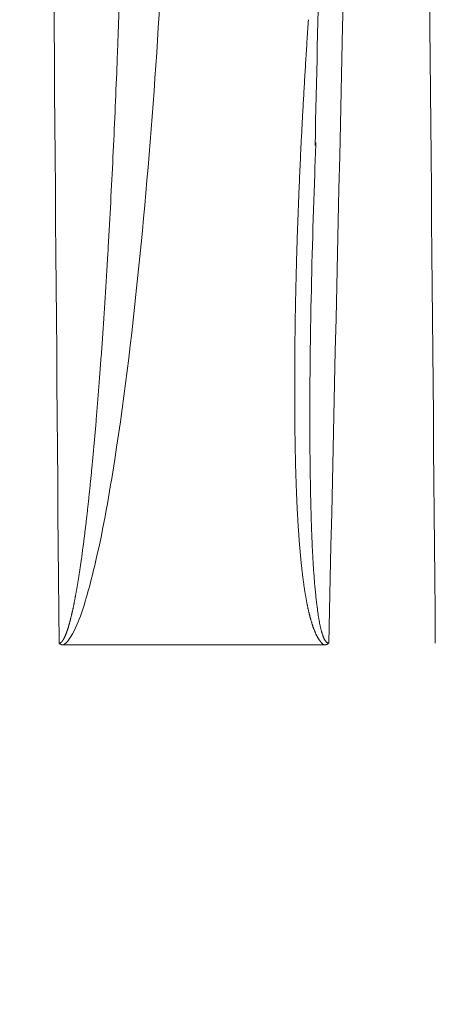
# Model space of a CAD drawing. Header units: millimetres. Extents: x 5437 to 18441, y -4466 to 3128.
# Tile 351 of 497: x 13680.41 to 13687.22, y -56.32 to -40.2. Entities that reach past the tile are written whole.
import ezdxf

# ---------------------------------------------------------------- set-up
doc = ezdxf.new("R2010")
doc.units = ezdxf.units.MM
doc.layers.add('1', color=7, linetype='Continuous', true_color=0xffffff)
doc.dimstyles.get("Standard").update_dxf_attribs({"dimtxt": 0.18, "dimasz": 0.18, "dimexe": 0.18, "dimexo": 0.0625, "dimgap": 0.09, "dimtad": 0, "dimtih": 1, "dimtoh": 1, "dimdec": 4, "dimzin": 0, "dimdsep": 46, "dimtxsty": 'Standard', "dimcen": 0.09, "dimadec": 0, "dimazin": 0, "dimtfac": 1, "dimtdec": 4, "dimtofl": 0, "dimtmove": 0, "dimatfit": 3, "dimfxl": 1, "dimtolj": 1, "dimtzin": 0, "dimarcsym": 0})

# ---------------------------------------------------------------- blocks, each defined once
blk = doc.blocks.new('*D3')
at = {"color": 0, "lineweight": -2, "transparency": 16777216}
for p, q in [((13674.147, 1169.564), (14135.36, 1169.564)), ((13833.147, -580.436), (14135.36, -580.436))]:
    blk.add_line(p, q, dxfattribs=at)
at = {"color": 0, "lineweight": 0, "transparency": 16777216}
for p, q in [((14135.18, 1089.564), (14135.18, 421.321)), ((14135.18, -500.436), (14135.18, 167.808))]:
    blk.add_line(p, q, dxfattribs=at)
at = {"color": 0, "lineweight": 20, "transparency": 16777216}
for points in [[(14121.847, 1089.564), (14148.514, 1089.564), (14135.18, 1169.564)], [(14121.847, -500.436), (14148.514, -500.436), (14135.18, -580.436)]]:
    blk.add_solid(points, dxfattribs=at)
at = {"layer": 'Defpoints', "color": 0, "lineweight": 20, "transparency": 16777216}
for p in [(13674.085, 1169.564), (13833.085, -580.436), (14135.18, -580.436)]:
    blk.add_point(p, dxfattribs=at)
at = {"color": 0, "lineweight": 20, "transparency": 16777216, "insert": (14135.18, 294.564), "char_height": 80, "attachment_point": 5, "rotation": 270}
blk.add_mtext('\\A1;1750', dxfattribs=at)
blk = doc.blocks.new('*D4')
at = {"color": 0, "lineweight": -2, "transparency": 16777216}
for p, q in [((13346.81, 234.502), (13346.81, -825.635)), ((13857.587, -64.498), (13857.587, -825.635))]:
    blk.add_line(p, q, dxfattribs=at)
at = {"color": 0, "lineweight": 0, "transparency": 16777216}
for p, q in [((13426.81, -825.455), (13508.775, -825.455)), ((13777.587, -825.455), (13695.622, -825.455))]:
    blk.add_line(p, q, dxfattribs=at)
at = {"color": 0, "lineweight": 20, "transparency": 16777216}
for points in [[(13426.81, -812.121), (13426.81, -838.788), (13346.81, -825.455)], [(13777.587, -812.121), (13777.587, -838.788), (13857.587, -825.455)]]:
    blk.add_solid(points, dxfattribs=at)
at = {"layer": 'Defpoints', "color": 0, "lineweight": 20, "transparency": 16777216}
for p in [(13346.81, 234.564), (13857.587, -64.436), (13346.81, -825.455)]:
    blk.add_point(p, dxfattribs=at)
at = {"color": 0, "lineweight": 20, "transparency": 16777216, "insert": (13602.199, -825.455), "char_height": 80, "attachment_point": 5}
blk.add_mtext('\\A1;515', dxfattribs=at)

msp = doc.modelspace()

# ---------------------------------------------------------------- linework, layer by layer
at = {"layer": '1', "color": 0, "lineweight": 20}
msp.add_line((13685.39606, -50.43566), (13681.13155, -50.43566), dxfattribs=at)
for points, degree in [([(13681.0552, -50.40728), (13680.96372, -39.07174), (13680.8726, -27.73623), (13680.78185, -16.40076)], 3), ([(13685.82988, -16.39611), (13685.25127, -42.26022)], 1), ([(13686.24027, -16.40076), (13685.98502, -27.73568), (13685.73002, -39.07062), (13685.47525, -50.40558)], 3), ([(13687.22179, -50.40728), (13687.1231, -39.07174), (13687.02473, -27.73624), (13686.92666, -16.40076)], 3), ([(13682.00348, -40.98015), (13682.00801, -40.86594), (13682.01242, -40.75173), (13682.01671, -40.63752)], 3), ([(13685.26403, -42.20823), (13685.25729, -42.38274), (13685.25083, -42.55726), (13685.24466, -42.73179)], 3), ([(13685.24466, -42.73179), (13685.21695, -43.50797), (13685.19541, -44.28428), (13685.18109, -45.06073)], 3), ([(13681.8542, -44.05058), (13681.85669, -44.00789), (13681.85917, -43.9652), (13681.86164, -43.92251)], 3), ([(13685.18109, -45.06073), (13685.17953, -45.14672), (13685.17806, -45.23271), (13685.17669, -45.3187)], 3), ([(13681.602, -47.44652), (13681.60948, -47.3664), (13681.61695, -47.28628), (13681.62439, -47.20617)], 3), ([(13685.17181, -47.64393), (13685.17314, -47.73018), (13685.17463, -47.81643), (13685.17627, -47.90269)], 3), ([(13681.42128, -49.03383), (13681.42984, -48.97065), (13681.43844, -48.90748), (13681.44707, -48.84431)], 3), ([(13685.22142, -49.12585), (13685.22284, -49.14779), (13685.22428, -49.16972), (13685.22574, -49.19166)], 3)]:
    msp.add_open_spline(points, degree=degree, dxfattribs=at)
for points, knots in [([(13682.01671, -40.63752), (13682.01931, -40.56778), (13682.02446, -40.42965), (13682.03183, -40.22448), (13682.03885, -40.02334), (13682.04552, -39.82624), (13682.05186, -39.63318), (13682.05788, -39.44416), (13682.06358, -39.25917), (13682.06898, -39.07822), (13682.0741, -38.9013), (13682.07893, -38.72842), (13682.0835, -38.55957), (13682.08781, -38.39476), (13682.09188, -38.23399), (13682.09571, -38.07725), (13682.09933, -37.92454), (13682.10272, -37.77587), (13682.10592, -37.63123), (13682.10893, -37.49063), (13682.11082, -37.39824), (13682.11175, -37.35271)], [0, 0, 0, 0, 0.06368079, 0.12613357, 0.1873584, 0.24735533, 0.3061244, 0.36366566, 0.41997919, 0.47506502, 0.52892324, 0.58155388, 0.63295703, 0.68313274, 0.73208108, 0.77980211, 0.8262959, 0.87156252, 0.91560203, 0.9584145, 1, 1, 1, 1]), ([(13682.82929, -37.40925), (13682.74267, -39.63217), (13682.53077, -42.96492), (13682.07372, -46.85381), (13681.73769, -48.7803), (13681.48943, -49.74041), (13681.31989, -50.19734), (13681.18822, -50.39757), (13681.13161, -50.43487)], [0, 0, 0, 0, 0.50678972, 0.76018457, 0.886882, 0.95023072, 0.98190507, 1, 1, 1, 1]), ([(13684.93629, -44.57776), (13684.93791, -44.50753), (13684.94188, -44.344), (13684.94893, -44.08626), (13684.95763, -43.80363), (13684.96735, -43.51828), (13684.97811, -43.2302), (13684.98989, -42.9394), (13685.00271, -42.64588), (13685.01655, -42.34963), (13685.03142, -42.05065), (13685.04731, -41.74896), (13685.06423, -41.44453), (13685.08217, -41.13739), (13685.10115, -40.82752), (13685.12109, -40.51492), (13685.13515, -40.30562), (13685.14221, -40.20052)], [0, 0, 0, 0, 0.04817271, 0.11215585, 0.1767516, 0.24196089, 0.30778465, 0.37422375, 0.44127905, 0.50895139, 0.57724158, 0.6461504, 0.71567863, 0.78582699, 0.85659621, 0.92798699, 1, 1, 1, 1]), ([(13681.86164, -43.92251), (13681.88906, -43.432), (13681.91478, -42.94155), (13681.96222, -41.96077), (13681.98393, -41.47044), (13682.00348, -40.98015)], [0, 0, 0, 0, 0.5, 0.5, 1, 1, 1, 1]), ([(13681.62439, -47.20616), (13681.62785, -47.16799), (13681.63488, -47.09047), (13681.6453, -46.97237), (13681.65584, -46.85071), (13681.66646, -46.72546), (13681.67717, -46.59665), (13681.68797, -46.46425), (13681.69883, -46.32828), (13681.70976, -46.18874), (13681.72076, -46.04562), (13681.7318, -45.89892), (13681.74289, -45.74865), (13681.75402, -45.59481), (13681.76518, -45.43739), (13681.77635, -45.2764), (13681.78753, -45.11183), (13681.79872, -44.94369), (13681.8099, -44.77198), (13681.82106, -44.59669), (13681.83218, -44.41783), (13681.84328, -44.2354), (13681.85054, -44.11258), (13681.8542, -44.05058)], [0, 0, 0, 0, 0.03631767, 0.07376533, 0.11234304, 0.15205085, 0.1928888, 0.23485691, 0.27795521, 0.32218371, 0.36754243, 0.41403137, 0.46165052, 0.51039988, 0.56027944, 0.61128918, 0.66342908, 0.7166991, 0.77109923, 0.82662942, 0.88328964, 0.94107985, 1, 1, 1, 1]), ([(13685.39518, -50.43566), (13685.3931, -50.43408), (13685.38892, -50.43088), (13685.38278, -50.42577), (13685.37667, -50.42038), (13685.3706, -50.4147), (13685.36457, -50.40872), (13685.35858, -50.40245), (13685.35264, -50.39589), (13685.34673, -50.38903), (13685.34086, -50.38188), (13685.33503, -50.37443), (13685.32924, -50.3667), (13685.3235, -50.35867), (13685.31779, -50.35034), (13685.31212, -50.34173), (13685.3065, -50.33282), (13685.30091, -50.32361), (13685.29536, -50.31412), (13685.28986, -50.30433), (13685.28439, -50.29424), (13685.27897, -50.28387), (13685.27358, -50.2732), (13685.26824, -50.26223), (13685.26293, -50.25098), (13685.25767, -50.23943), (13685.25244, -50.22758), (13685.24726, -50.21545), (13685.24212, -50.20302), (13685.23701, -50.19029), (13685.23195, -50.17728), (13685.22693, -50.16397), (13685.22194, -50.15036), (13685.217, -50.13647), (13685.2121, -50.12228), (13685.20724, -50.10779), (13685.20242, -50.09302), (13685.19763, -50.07795), (13685.19289, -50.06258), (13685.18819, -50.04693), (13685.18353, -50.03098), (13685.17891, -50.01473), (13685.17433, -49.9982), (13685.16979, -49.98137), (13685.16529, -49.96424), (13685.16083, -49.94683), (13685.15641, -49.92912), (13685.15203, -49.91111), (13685.14769, -49.89281), (13685.14339, -49.87422), (13685.13914, -49.85534), (13685.13492, -49.83616), (13685.13074, -49.81669), (13685.1266, -49.79693), (13685.12251, -49.77687), (13685.11845, -49.75652), (13685.11443, -49.73588), (13685.11046, -49.71494), (13685.10652, -49.69371), (13685.10263, -49.67219), (13685.09877, -49.65037), (13685.09496, -49.62826), (13685.09118, -49.60585), (13685.08745, -49.58316), (13685.08375, -49.56017), (13685.0801, -49.53688), (13685.07649, -49.5133), (13685.07291, -49.48943), (13685.06938, -49.46527), (13685.06589, -49.44081), (13685.06244, -49.41606), (13685.05903, -49.39101), (13685.05566, -49.36568), (13685.05232, -49.34004), (13685.04903, -49.31412), (13685.04578, -49.2879), (13685.04257, -49.26139), (13685.0394, -49.23459), (13685.03628, -49.20749), (13685.03319, -49.1801), (13685.03014, -49.15241), (13685.02713, -49.12443), (13685.02416, -49.09616), (13685.02124, -49.0676), (13685.01835, -49.03874), (13685.0155, -49.00958), (13685.0127, -48.98014), (13685.00993, -48.9504), (13685.00721, -48.92037), (13685.00452, -48.89004), (13685.00188, -48.85942), (13684.99927, -48.82851), (13684.99671, -48.79731), (13684.99418, -48.76581), (13684.9917, -48.73401), (13684.98926, -48.70193), (13684.98686, -48.66955), (13684.98449, -48.63688), (13684.98217, -48.60391), (13684.97989, -48.57065), (13684.97765, -48.5371), (13684.97545, -48.50325), (13684.97329, -48.46911), (13684.97117, -48.43468), (13684.96909, -48.39995), (13684.96705, -48.36493), (13684.96506, -48.32962), (13684.9631, -48.29401), (13684.96118, -48.25811), (13684.9593, -48.22192), (13684.95747, -48.18543), (13684.95567, -48.14865), (13684.95391, -48.11158), (13684.9522, -48.07421), (13684.95052, -48.03655), (13684.94889, -47.9986), (13684.94729, -47.96035), (13684.94574, -47.92181), (13684.94422, -47.88298), (13684.94275, -47.84385), (13684.94132, -47.80443), (13684.93993, -47.76472), (13684.93857, -47.72471), (13684.93726, -47.68441), (13684.93599, -47.64381), (13684.93476, -47.60293), (13684.93357, -47.56174), (13684.93242, -47.52027), (13684.93131, -47.4785), (13684.93024, -47.43644), (13684.92921, -47.39409), (13684.92822, -47.35144), (13684.92727, -47.3085), (13684.92637, -47.26526), (13684.9255, -47.22173), (13684.92467, -47.17791), (13684.92388, -47.1338), (13684.92314, -47.08939), (13684.92243, -47.04469), (13684.92177, -46.99969), (13684.92114, -46.9544), (13684.92056, -46.90882), (13684.92001, -46.86295), (13684.91951, -46.81678), (13684.91904, -46.77032), (13684.91862, -46.72356), (13684.91824, -46.67651), (13684.9179, -46.62917), (13684.91759, -46.58153), (13684.91733, -46.53361), (13684.91711, -46.48538), (13684.91693, -46.43687), (13684.91679, -46.38806), (13684.91669, -46.33896), (13684.91663, -46.28956), (13684.91661, -46.23987), (13684.91663, -46.18989), (13684.91669, -46.13961), (13684.91679, -46.08904), (13684.91693, -46.03818), (13684.91711, -45.98702), (13684.91734, -45.93557), (13684.9176, -45.88383), (13684.9179, -45.83179), (13684.91825, -45.77946), (13684.91863, -45.72684), (13684.91905, -45.67392), (13684.91952, -45.62071), (13684.92002, -45.56721), (13684.92057, -45.51341), (13684.92193, -45.3878), (13684.92451, -45.18954), (13684.92906, -44.9178), (13684.93322, -44.71357), (13684.93578, -44.59992), (13684.93629, -44.57776)], [0, 0, 0, 0, 0.00146237, 0.00294875, 0.00446035, 0.00599832, 0.00756375, 0.00915767, 0.01078107, 0.01243488, 0.01411996, 0.01583716, 0.01758726, 0.01937099, 0.02118906, 0.02304213, 0.02493082, 0.02685572, 0.02881739, 0.03081635, 0.03285311, 0.03492813, 0.03704185, 0.0391947, 0.04138708, 0.04361936, 0.0458919, 0.04820503, 0.05055908, 0.05295436, 0.05539115, 0.05786972, 0.06039035, 0.06295326, 0.06555871, 0.06820692, 0.07089809, 0.07363244, 0.07641016, 0.07923143, 0.08209642, 0.08500532, 0.08795828, 0.09095546, 0.09399699, 0.09708303, 0.10021371, 0.10338916, 0.1066095, 0.10987485, 0.11318533, 0.11654104, 0.11994209, 0.12338858, 0.12688062, 0.13041828, 0.13400166, 0.13763085, 0.14130593, 0.14502699, 0.14879409, 0.15260731, 0.15646673, 0.16037241, 0.16432442, 0.16832282, 0.17236768, 0.17645906, 0.18059701, 0.18478159, 0.18901286, 0.19329086, 0.19761565, 0.20198728, 0.2064058, 0.21087124, 0.21538366, 0.2199431, 0.2245496, 0.2292032, 0.23390395, 0.23865187, 0.24344701, 0.2482894, 0.25317907, 0.25811607, 0.26310043, 0.26813217, 0.27321132, 0.27833793, 0.28351201, 0.2887336, 0.29400273, 0.29931942, 0.30468369, 0.31009558, 0.3155551, 0.32106229, 0.32661717, 0.33221976, 0.33787008, 0.34356816, 0.34931401, 0.35510766, 0.36094912, 0.36683843, 0.37277559, 0.37876063, 0.38479357, 0.39087441, 0.39700319, 0.40317992, 0.40940461, 0.41567728, 0.42199795, 0.42836664, 0.43478335, 0.44124811, 0.44776092, 0.45432181, 0.46093079, 0.46758786, 0.47429305, 0.48104637, 0.48784783, 0.49469744, 0.50159522, 0.50854118, 0.51553532, 0.52257767, 0.52966823, 0.53680701, 0.54399403, 0.55122929, 0.55851281, 0.56584459, 0.57322466, 0.580653, 0.58812965, 0.5956546, 0.60322786, 0.61084945, 0.61851937, 0.62623763, 0.63400425, 0.64181922, 0.64968256, 0.65759428, 0.66555438, 0.67356287, 0.68161976, 0.68972506, 0.69787877, 0.7060809, 0.71433146, 0.72263046, 0.7309779, 0.73937379, 0.74781814, 0.75631095, 0.76485223, 0.77344199, 0.78208023, 0.79076696, 0.79950218, 0.8082859, 0.81711813, 0.82599887, 0.83492813, 0.84390591, 0.85293223, 0.89781589, 0.94314337, 0.98891544, 1, 1, 1, 1]), ([(13685.17669, -45.3187), (13685.17591, -45.36951), (13685.17435, -45.47049), (13685.17232, -45.62098), (13685.17053, -45.7695), (13685.16899, -45.91607), (13685.16771, -46.06068), (13685.16669, -46.20333), (13685.16591, -46.34403), (13685.16539, -46.48276), (13685.16512, -46.61954), (13685.1651, -46.75436), (13685.16533, -46.88722), (13685.1658, -47.01813), (13685.16651, -47.14708), (13685.16747, -47.27406), (13685.16866, -47.39909), (13685.17008, -47.52217), (13685.17123, -47.60356), (13685.17181, -47.64393)], [0, 0, 0, 0, 0.0655181, 0.13019927, 0.19404353, 0.25705089, 0.31922139, 0.38055503, 0.44105183, 0.50071183, 0.55953505, 0.61752151, 0.67467123, 0.73098426, 0.78646061, 0.84110032, 0.89490343, 0.94786998, 1, 1, 1, 1]), ([(13681.44707, -48.8443), (13681.45024, -48.82004), (13681.45667, -48.7709), (13681.46617, -48.69618), (13681.47572, -48.61952), (13681.4853, -48.54092), (13681.49491, -48.46037), (13681.50456, -48.37787), (13681.51423, -48.29343), (13681.52392, -48.20704), (13681.53364, -48.1187), (13681.54338, -48.02842), (13681.55314, -47.93619), (13681.56291, -47.84202), (13681.5727, -47.7459), (13681.58249, -47.64784), (13681.59229, -47.54783), (13681.59874, -47.4805), (13681.602, -47.44652)], [0, 0, 0, 0, 0.05215608, 0.10569003, 0.1606022, 0.21689293, 0.27456252, 0.33361126, 0.3940394, 0.45584719, 0.51903485, 0.58360257, 0.64955055, 0.71687896, 0.78558797, 0.85567772, 0.92714836, 1, 1, 1, 1]), ([(13685.17627, -47.90269), (13685.17701, -47.93947), (13685.17848, -48.01185), (13685.18095, -48.11864), (13685.18358, -48.2219), (13685.18638, -48.32163), (13685.18933, -48.41783), (13685.19241, -48.5105), (13685.19564, -48.59963), (13685.19899, -48.68524), (13685.20245, -48.76731), (13685.20603, -48.84585), (13685.20971, -48.92086), (13685.21349, -48.99234), (13685.21733, -49.06029), (13685.22008, -49.10438), (13685.22142, -49.12585)], [0, 0, 0, 0, 0.09004933, 0.17723226, 0.26154904, 0.34299999, 0.42158544, 0.49730581, 0.57016156, 0.64015323, 0.70728144, 0.7715469, 0.83295045, 0.89149304, 0.94717578, 1, 1, 1, 1]), ([(13681.0552, -50.40728), (13681.05621, -50.40727), (13681.05823, -50.40725), (13681.06128, -50.40692), (13681.06433, -50.40636), (13681.06739, -50.40556), (13681.07047, -50.40452), (13681.07355, -50.40324), (13681.07664, -50.40171), (13681.07975, -50.39994), (13681.08286, -50.39794), (13681.08598, -50.39569), (13681.08911, -50.3932), (13681.09224, -50.39047), (13681.09539, -50.3875), (13681.09855, -50.38429), (13681.10172, -50.38084), (13681.10489, -50.37715), (13681.10808, -50.37321), (13681.11127, -50.36904), (13681.11447, -50.36463), (13681.11769, -50.35997), (13681.12091, -50.35508), (13681.12414, -50.34994), (13681.12738, -50.34457), (13681.13062, -50.33895), (13681.13388, -50.33309), (13681.13714, -50.327), (13681.14042, -50.32066), (13681.1437, -50.31408), (13681.14699, -50.30726), (13681.15029, -50.3002), (13681.1536, -50.2929), (13681.15691, -50.28536), (13681.16024, -50.27757), (13681.16357, -50.26955), (13681.16691, -50.26129), (13681.17025, -50.25278), (13681.17361, -50.24404), (13681.17697, -50.23505), (13681.18034, -50.22582), (13681.18372, -50.21636), (13681.18711, -50.20665), (13681.1905, -50.1967), (13681.1939, -50.18651), (13681.1973, -50.17608), (13681.20072, -50.16541), (13681.20414, -50.15449), (13681.20756, -50.14334), (13681.211, -50.13195), (13681.21444, -50.12032), (13681.21789, -50.10844), (13681.22134, -50.09633), (13681.2248, -50.08397), (13681.22826, -50.07137), (13681.23174, -50.05853), (13681.23521, -50.04546), (13681.2387, -50.03214), (13681.24219, -50.01858), (13681.24568, -50.00478), (13681.24918, -49.99074), (13681.25269, -49.97646), (13681.2562, -49.96193), (13681.25972, -49.94717), (13681.26324, -49.93217), (13681.26676, -49.91692), (13681.27029, -49.90144), (13681.27383, -49.88571), (13681.27737, -49.86974), (13681.28091, -49.85354), (13681.28446, -49.83709), (13681.28802, -49.8204), (13681.29157, -49.80347), (13681.29513, -49.7863), (13681.2987, -49.76889), (13681.30227, -49.75124), (13681.30584, -49.73335), (13681.30942, -49.71522), (13681.313, -49.69684), (13681.31658, -49.67823), (13681.32016, -49.65938), (13681.32375, -49.64028), (13681.32734, -49.62094), (13681.33094, -49.60137), (13681.33453, -49.58155), (13681.33813, -49.56149), (13681.34174, -49.5412), (13681.34534, -49.52066), (13681.34894, -49.49988), (13681.35255, -49.47886), (13681.35616, -49.4576), (13681.35977, -49.43609), (13681.36339, -49.41435), (13681.367, -49.39237), (13681.37062, -49.37015), (13681.37423, -49.34768), (13681.37785, -49.32498), (13681.38147, -49.30203), (13681.38509, -49.27885), (13681.38871, -49.25542), (13681.39233, -49.23175), (13681.39595, -49.20785), (13681.39957, -49.1837), (13681.40319, -49.15931), (13681.40681, -49.13468), (13681.41044, -49.10981), (13681.41406, -49.0847), (13681.41768, -49.05935), (13681.42007, -49.04236), (13681.42128, -49.03383)], [0, 0, 0, 0, 0.00244938, 0.00490749, 0.00738536, 0.00989373, 0.01244299, 0.01504299, 0.01770306, 0.02043189, 0.02323755, 0.02612744, 0.02910835, 0.03218647, 0.03536741, 0.03865627, 0.04205764, 0.0455757, 0.0492142, 0.05297655, 0.05686582, 0.0608848, 0.06503601, 0.06932174, 0.07374407, 0.07830489, 0.08300594, 0.08784878, 0.09283486, 0.0979655, 0.1032419, 0.1086652, 0.1142364, 0.11995646, 0.12582625, 0.13184658, 0.13801819, 0.1443418, 0.15081803, 0.1574475, 0.16423076, 0.17116833, 0.17826072, 0.18550837, 0.19291171, 0.20047115, 0.20818707, 0.21605981, 0.22408972, 0.2322771, 0.24062227, 0.24912548, 0.25778703, 0.26660714, 0.27558607, 0.28472403, 0.29402124, 0.3034779, 0.3130942, 0.32287034, 0.33280647, 0.34290277, 0.3531594, 0.3635765, 0.37415423, 0.38489271, 0.39579207, 0.40685246, 0.41807397, 0.42945674, 0.44100086, 0.45270645, 0.4645736, 0.47660242, 0.48879299, 0.5011454, 0.51365975, 0.52633611, 0.53917456, 0.55217518, 0.56533804, 0.57866322, 0.59215078, 0.60580079, 0.6196133, 0.6335884, 0.64772612, 0.66202653, 0.67648969, 0.69111564, 0.70590445, 0.72085615, 0.7359708, 0.75124844, 0.76668912, 0.78229289, 0.79805978, 0.81398983, 0.8300831, 0.8463396, 0.86275939, 0.8793425, 0.89608896, 0.91299881, 0.93007208, 0.9473088, 0.96470901, 0.98227273, 1, 1, 1, 1]), ([(13685.22574, -49.19166), (13685.22702, -49.2101), (13685.22955, -49.24666), (13685.23358, -49.301), (13685.23774, -49.35437), (13685.24206, -49.40679), (13685.24653, -49.45824), (13685.25115, -49.50873), (13685.25592, -49.55825), (13685.26084, -49.60682), (13685.26592, -49.65442), (13685.27114, -49.70106), (13685.2778, -49.75754), (13685.2858, -49.82179), (13685.29506, -49.89172), (13685.30395, -49.95448), (13685.31244, -50.01007), (13685.32049, -50.0585), (13685.32805, -50.09976), (13685.33481, -50.13216), (13685.34081, -50.15779), (13685.34599, -50.17887), (13685.35124, -50.199), (13685.35655, -50.2182), (13685.36193, -50.23646), (13685.36736, -50.25379), (13685.37286, -50.27018), (13685.37843, -50.28564), (13685.38405, -50.30015), (13685.38973, -50.31374), (13685.39546, -50.32639), (13685.40126, -50.3381), (13685.40711, -50.34888), (13685.41302, -50.35873), (13685.41899, -50.36764), (13685.42501, -50.37562), (13685.43108, -50.38266), (13685.43722, -50.38878), (13685.44341, -50.39395), (13685.44965, -50.3982), (13685.45596, -50.4015), (13685.46233, -50.40385), (13685.46875, -50.40532), (13685.47308, -50.40549), (13685.47523, -50.40558)], [0, 0, 0, 0, 0.04306293, 0.08540262, 0.12701969, 0.16791481, 0.20808866, 0.24754194, 0.28627541, 0.32428984, 0.36158605, 0.3981649, 0.43402729, 0.49462218, 0.54965637, 0.59913487, 0.64306419, 0.68145317, 0.71431453, 0.74166792, 0.75948105, 0.77661239, 0.79306525, 0.80884335, 0.82395093, 0.83839282, 0.85217452, 0.8653024, 0.8777838, 0.88962729, 0.90084288, 0.91144237, 0.92143975, 0.93085168, 0.93969814, 0.9480032, 0.95579594, 0.96311155, 0.96999256, 0.97649002, 0.98266454, 0.98858661, 0.99433606, 1, 1, 1, 1]), ([(13681.13155, -50.43566), (13681.12958, -50.43563), (13681.12568, -50.43557), (13681.11989, -50.43517), (13681.11422, -50.43453), (13681.10867, -50.43364), (13681.10322, -50.4325), (13681.0979, -50.43111), (13681.09269, -50.42946), (13681.08759, -50.42757), (13681.08261, -50.42543), (13681.07775, -50.42303), (13681.073, -50.42039), (13681.06837, -50.41749), (13681.06385, -50.41434), (13681.05945, -50.41096), (13681.05662, -50.40851), (13681.0552, -50.40728)], [0, 0, 0, 0, 0.07218515, 0.14308973, 0.21281384, 0.28146278, 0.34914683, 0.41598107, 0.48208501, 0.54758217, 0.61259952, 0.67726686, 0.74171609, 0.80608047, 0.87049379, 0.93508951, 1, 1, 1, 1]), ([(13685.47521, -50.40728), (13685.47385, -50.40842), (13685.47113, -50.41071), (13685.4669, -50.41388), (13685.46257, -50.41685), (13685.45812, -50.4196), (13685.45356, -50.42214), (13685.44889, -50.42445), (13685.44411, -50.42655), (13685.43921, -50.42844), (13685.43421, -50.4301), (13685.42909, -50.43155), (13685.42385, -50.43278), (13685.41851, -50.4338), (13685.41306, -50.4346), (13685.40749, -50.43518), (13685.40181, -50.43556), (13685.39799, -50.43562), (13685.39606, -50.43566)], [0, 0, 0, 0, 0.0599143, 0.11965286, 0.17933082, 0.2390637, 0.29896669, 0.35915399, 0.41973823, 0.4808298, 0.54253639, 0.60496251, 0.6682091, 0.73237321, 0.79754781, 0.86382162, 0.93127901, 1, 1, 1, 1])]:
    msp.add_open_spline(points, degree=3, knots=knots, dxfattribs=at)

# ---------------------------------------------------------------- dimensions: what is measured, and where the dimension line sits
at = {"color": 0, "lineweight": 20}
dim = msp.add_linear_dim(base=(14135.18029, -580.43566), p1=(13674.08476, 1169.56434), p2=(13833.08476, -580.43566), angle=90, dimstyle='Standard', override={"dimtxt": 80, "dimasz": 80, "dimdec": 0, "dimlwd": 0}, dxfattribs=at)
dim.commit()
dim.dimension.update_dxf_attribs({"geometry": '*D3', "text_midpoint": (14135.18029, 294.56434), "text_rotation": 270})
dim = msp.add_linear_dim(base=(13346.81039, -825.45454), p1=(13857.58667, -64.43566), p2=(13346.81039, 234.56434), text='515', dimstyle='Standard', override={"dimtxt": 80, "dimasz": 80, "dimdec": 0, "dimlwd": 0}, dxfattribs=at)
dim.commit()
dim.dimension.update_dxf_attribs({"geometry": '*D4', "text_midpoint": (13602.19853, -825.45454)})

doc.saveas('drawing.dxf')
